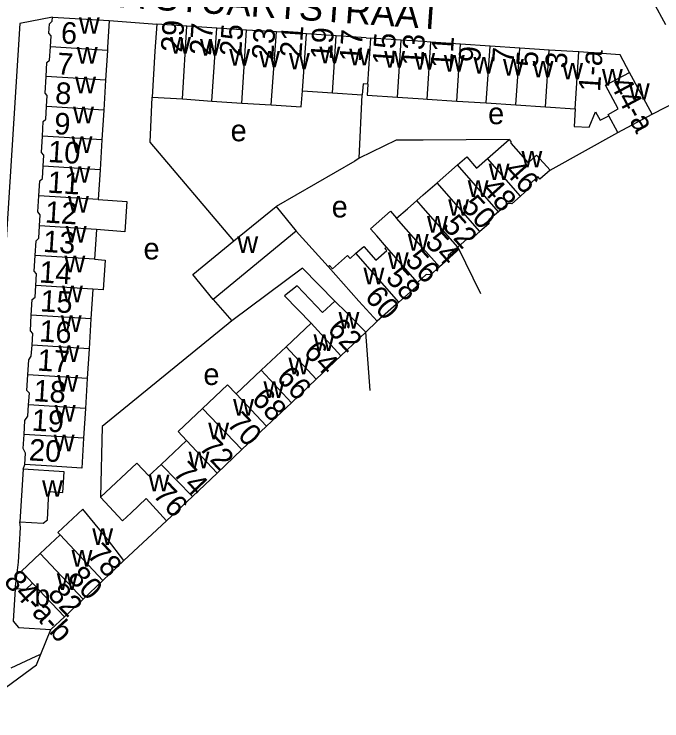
# Model space of a CAD drawing. Extents: x 159261 to 160849, y 382514 to 384534.
# Drawn here: x 160624.3 to 160744.1, y 382754.8 to 382885.6 of the extents above; entities that cross this region are included whole.
import ezdxf

# ---------------------------------------------------------------- set-up
doc = ezdxf.new("R2010")
doc.units = 0
for name, color, linetype in [('BLT_Basislijn', 7, 'Continuous'), ('BLT_Bebouwing', 7, 'Continuous'), ('BLT_Centroide', 7, 'Continuous'), ('BLT_Huisnummer', 7, 'Continuous'), ('BLT_Huisnummer_ tussenligend', 7, 'Continuous'), ('BLT_Huisnummer_reeks', 7, 'Continuous'), ('BLT_Onderverdeling_panden', 7, 'Continuous'), ('BLT_Straatnaam', 7, 'Continuous'), ('BLT_Vlakafsluiter', 7, 'Continuous')]:
    doc.layers.add(name, color=color, linetype=linetype)

msp = doc.modelspace()

# ---------------------------------------------------------------- linework, layer by layer
at = {"layer": 'BLT_Basislijn'}
for p, q in [((160641.94, 382884.43), (160650.7, 382883.79)), ((160688.15, 382858.95), (160688.73, 382870.72)), ((160723.47, 382856.76), (160735.99, 382863.7)), ((160715.87, 382862.41), (160700, 382862.33)), ((160682.44, 382838.89), (160676.52, 382845.45)), ((160661.13, 382832.83), (160664.57, 382828.83)), ((160691.5, 382828.79), (160689.36, 382826.74)), ((160626, 382801.37), (160626.31, 382802.26)), ((160625.51, 382790.59), (160625.4, 382791.65)), ((160652.54, 382791.81), (160644.65, 382784.46)), ((160629.26, 382767.16), (160631.15, 382771.74)), ((160623.81, 382764.61), (160628.4, 382766.75)), ((160628.4, 382766.75), (160629.26, 382767.16))]:
    msp.add_line(p, q, dxfattribs=at)
for points in [[(160631.42, 382885.08), (160625.36, 382883.88), (160620.22, 382802.82), (160608.25, 382803.42)], [(160664.96, 382843.64), (160649.5, 382861.93), (160649.88, 382870.28)], [(160700, 382862.33), (160694.98, 382862.3), (160688.15, 382858.95)], [(160688.15, 382858.95), (160687.34, 382858.39), (160672.77, 382850.04)], [(160683.63, 382832.52), (160677.69, 382838.61), (160664.57, 382828.83)], [(160664.57, 382828.83), (160640.61, 382809.32), (160640.3, 382796.2)], [(160624.51, 382779.24), (160625.12, 382784.2), (160625.51, 382790.59)], [(160614.64, 382754.8), (160614.59, 382754.99), (160628.46, 382765.2), (160629.26, 382767.16)]]:
    msp.add_lwpolyline(points, dxfattribs=at)
at = {"layer": 'BLT_Bebouwing'}
for p, q in [((160631.42, 382885.08), (160641.94, 382884.43)), ((160656.29, 382883.43), (160650.7, 382883.79)), ((160661.81, 382883.07), (160656.29, 382883.43)), ((160667.34, 382882.7), (160661.81, 382883.07)), ((160672.87, 382882.34), (160667.34, 382882.7)), ((160678.39, 382881.98), (160672.87, 382882.34)), ((160683.92, 382881.61), (160678.39, 382881.98)), ((160689.42, 382881.25), (160683.92, 382881.61)), ((160689.42, 382881.25), (160690.32, 382881.19)), ((160695.95, 382880.82), (160690.32, 382881.19)), ((160700, 382880.55), (160695.95, 382880.82)), ((160701.42, 382880.45), (160700, 382880.55)), ((160706.9, 382880.09), (160701.42, 382880.45)), ((160712.37, 382879.72), (160706.9, 382880.09)), ((160717.85, 382879.36), (160712.37, 382879.72)), ((160723.32, 382878.99), (160717.85, 382879.36)), ((160641.6, 382878.92), (160641.26, 382873.4)), ((160728.8, 382878.63), (160723.32, 382878.99)), ((160742.33, 382867.1), (160738.18, 382874.84)), ((160641.26, 382873.4), (160640.92, 382867.88)), ((160677.68, 382871.44), (160683.21, 382871.08)), ((160683.21, 382871.08), (160688.73, 382870.72)), ((160695.24, 382870.28), (160700, 382869.97)), ((160655.46, 382869.94), (160660.9, 382869.54)), ((160700, 382869.97), (160700.72, 382869.92)), ((160700.72, 382869.92), (160706.19, 382869.55)), ((160706.19, 382869.55), (160711.67, 382869.19)), ((160711.67, 382869.19), (160717.14, 382868.82)), ((160717.14, 382868.82), (160722.62, 382868.46)), ((160640.92, 382867.88), (160640.58, 382862.35)), ((160722.62, 382868.46), (160728.09, 382868.09)), ((160735.99, 382863.7), (160742.33, 382867.1)), ((160640.58, 382862.35), (160640.23, 382856.83)), ((160711.89, 382858.91), (160715.87, 382862.41)), ((160640.23, 382856.83), (160639.89, 382851.31)), ((160698.8, 382851.11), (160700, 382852.17)), ((160664.96, 382843.64), (160672.77, 382850.04)), ((160672.77, 382850.04), (160676.52, 382845.45)), ((160639.55, 382845.79), (160639.21, 382840.27)), ((160676.52, 382845.45), (160661.13, 382832.83)), ((160638.87, 382834.74), (160638.53, 382829.22)), ((160695.51, 382832.33), (160691.5, 382828.79)), ((160638.53, 382829.22), (160638.19, 382823.7)), ((160679.26, 382828.4), (160674.64, 382824.05)), ((160689.36, 382826.74), (160684.76, 382822.38)), ((160638.19, 382823.7), (160637.85, 382818.18)), ((160674.64, 382824.05), (160670.02, 382819.7)), ((160684.76, 382822.38), (160680.18, 382818.04)), ((160670.02, 382819.7), (160665.4, 382815.35)), ((160637.85, 382818.18), (160637.51, 382812.66)), ((160680.18, 382818.04), (160675.61, 382813.7)), ((160637.51, 382812.66), (160637.17, 382807.13)), ((160675.61, 382813.7), (160671.03, 382809.36)), ((160671.03, 382809.36), (160666.45, 382805.02)), ((160656.21, 382806.69), (160651.53, 382802.29)), ((160666.45, 382805.02), (160661.87, 382800.67)), ((160626, 382801.37), (160625.4, 382791.65)), ((160661.87, 382800.67), (160657.3, 382796.33)), ((160657.3, 382796.33), (160652.54, 382791.81)), ((160640.72, 382780.76), (160644.65, 382784.46)), ((160637.1, 382777.35), (160640.72, 382780.76)), ((160633.63, 382774.08), (160637.1, 382777.35)), ((160631.15, 382771.74), (160633.63, 382774.08))]:
    msp.add_line(p, q, dxfattribs=at)
for points in [[(160744.89, 382883.67), (160742.58, 382887.86), (160740.53, 382888)], [(160631.04, 382879.57), (160631.16, 382881.63), (160630.74, 382882.11), (160630.85, 382883.85), (160631.37, 382884.31), (160631.42, 382885.08)], [(160641.94, 382884.43), (160641.63, 382879.44), (160641.6, 382878.92)], [(160650.7, 382883.79), (160650.38, 382878.8), (160649.88, 382870.28)], [(160630.24, 382874.08), (160630.41, 382876.71), (160630.89, 382877.13), (160631.04, 382879.57)], [(160738.18, 382874.84), (160736.42, 382878.12), (160728.8, 382878.63)], [(160630.35, 382868.53), (160630.47, 382870.55), (160630.06, 382871.03), (160630.24, 382874.08)], [(160689.76, 382872.65), (160688.86, 382872.71), (160688.73, 382870.72)], [(160689.76, 382872.65), (160689.63, 382870.66), (160695.24, 382870.28)], [(160671.9, 382868.86), (160677.41, 382868.5), (160677.68, 382871.44)], [(160649.88, 382870.28), (160655.46, 382869.94)], [(160660.9, 382869.54), (160666.43, 382869.17)], [(160666.43, 382869.17), (160671.9, 382868.86)], [(160629.55, 382863.03), (160629.72, 382865.75), (160630.2, 382866.17), (160630.35, 382868.53)], [(160728.09, 382868.09), (160727.92, 382864.81), (160730.72, 382864.69), (160731.87, 382867.56), (160732.74, 382866), (160734.31, 382866.84)], [(160735.99, 382863.7), (160734.31, 382866.84)], [(160629.7, 382857.48), (160629.83, 382859.53), (160629.37, 382860.05), (160629.55, 382863.03)], [(160715.87, 382862.41), (160716.19, 382862.04), (160716.18, 382861.78), (160719.39, 382858.13), (160720.98, 382859.52), (160723.47, 382856.76)], [(160706.34, 382857.72), (160708.05, 382859.22), (160709.88, 382857.14), (160711.89, 382858.91)], [(160628.89, 382851.99), (160629.06, 382854.75), (160629.56, 382855.19), (160629.7, 382857.48)], [(160702.57, 382854.41), (160706.34, 382857.72)], [(160723.47, 382856.76), (160721.58, 382855.11), (160721.18, 382855.55), (160719.66, 382854.09), (160719.62, 382853.39), (160717.99, 382851.96)], [(160700, 382852.17), (160702.57, 382854.41)], [(160629.04, 382846.44), (160629.16, 382848.51), (160628.71, 382849.03), (160628.89, 382851.99)], [(160717.99, 382851.96), (160716.39, 382850.55), (160715.68, 382850.6), (160713.94, 382849.06)], [(160639.89, 382851.31), (160645.15, 382850.95), (160644.81, 382845.36), (160639.55, 382845.79)], [(160695.08, 382847.85), (160697.07, 382849.59), (160698.8, 382851.11)], [(160693.23, 382842.51), (160691.39, 382844.61), (160690.26, 382845.89), (160693.96, 382849.14), (160695.08, 382847.85)], [(160713.94, 382849.06), (160712.16, 382847.54), (160712.11, 382846.82), (160710.49, 382845.39)], [(160628.21, 382840.94), (160628.38, 382843.69), (160628.89, 382844.15), (160629.04, 382846.44)], [(160710.49, 382845.39), (160708.86, 382843.96), (160708.12, 382844.01), (160706.38, 382842.49)], [(160661.13, 382832.83), (160657.37, 382837.42), (160664.96, 382843.64)], [(160687.55, 382841.37), (160688.99, 382842.64), (160691.23, 382840.08), (160693.25, 382841.86), (160692.92, 382842.24), (160693.23, 382842.51)], [(160682.44, 382838.89), (160682.68, 382839.1), (160683.2, 382838.5), (160685.99, 382840.95), (160686.46, 382840.42), (160687.55, 382841.37)], [(160706.38, 382842.49), (160704.62, 382840.95), (160704.57, 382840.2), (160703, 382838.83)], [(160628.33, 382835.39), (160628.47, 382837.55), (160628.03, 382838.05), (160628.21, 382840.94)], [(160639.21, 382840.27), (160641.17, 382840.07), (160640.83, 382834.62), (160638.87, 382834.74)], [(160691.5, 382828.79), (160688.06, 382832.49), (160682.44, 382838.89)], [(160703, 382838.83), (160701.33, 382837.36), (160700.57, 382837.41), (160698.92, 382835.97)], [(160627.51, 382829.9), (160627.69, 382832.78), (160628.2, 382833.23), (160628.33, 382835.39)], [(160683.63, 382832.52), (160681.36, 382830.38), (160676.66, 382835.36), (160674.33, 382833.46), (160679.26, 382828.4)], [(160698.92, 382835.97), (160699.24, 382835.62), (160695.51, 382832.33)], [(160689.36, 382826.74), (160685.81, 382830.4), (160683.63, 382832.52)], [(160627.64, 382824.35), (160627.77, 382826.51), (160627.33, 382827.01), (160627.51, 382829.9)], [(160626.89, 382818.85), (160627.06, 382821.64), (160627.51, 382822.32), (160627.64, 382824.35)], [(160627.01, 382813.3), (160627.15, 382815.49), (160626.71, 382815.99), (160626.89, 382818.85)], [(160665.4, 382815.35), (160663.79, 382817.04), (160659.17, 382812.65)], [(160626.18, 382807.81), (160626.34, 382810.39), (160626.88, 382811.21), (160627.01, 382813.3)], [(160659.17, 382812.65), (160654.65, 382808.35), (160656.21, 382806.69)], [(160626.31, 382802.26), (160626.44, 382804.39), (160626.02, 382805.24), (160626.18, 382807.81)], [(160637.17, 382807.13), (160636.83, 382801.61), (160631.3, 382801.95), (160626.31, 382802.26)], [(160651.53, 382802.29), (160649.27, 382800.16), (160647.03, 382802.54), (160640.3, 382796.2)], [(160625.4, 382791.65), (160629.69, 382791.38), (160630.5, 382791.99), (160630.76, 382797.27), (160633.36, 382797.11), (160633.6, 382800.9), (160626, 382801.37)], [(160640.3, 382796.2), (160644.4, 382791.84), (160645.96, 382793.31), (160648.78, 382795.96), (160652.54, 382791.81)], [(160644.65, 382784.46), (160641.6, 382788.42), (160637.06, 382794.01), (160632.42, 382789.7), (160632.87, 382789.23)], [(160632.87, 382789.23), (160629.17, 382785.77)], [(160629.17, 382785.77), (160625.69, 382782.52), (160627.75, 382780.32)], [(160627.75, 382780.32), (160626.47, 382779.12), (160624.51, 382779.24)], [(160624.51, 382779.24), (160624.14, 382773.26), (160625.16, 382772.11), (160631.15, 382771.74)]]:
    msp.add_lwpolyline(points, dxfattribs=at)
at = {"layer": 'BLT_Onderverdeling_panden'}
for p, q in [((160655.46, 382869.94), (160656.29, 382883.43)), ((160660.9, 382869.54), (160661.81, 382883.07)), ((160666.43, 382869.17), (160667.34, 382882.7)), ((160671.9, 382868.86), (160672.87, 382882.34)), ((160677.68, 382871.44), (160678.39, 382881.98)), ((160683.21, 382871.08), (160683.92, 382881.61)), ((160689.76, 382872.65), (160690.32, 382881.19)), ((160695.24, 382870.28), (160695.95, 382880.82)), ((160641.6, 382878.92), (160631.04, 382879.57)), ((160700.72, 382869.92), (160701.42, 382880.45)), ((160706.19, 382869.55), (160706.9, 382880.09)), ((160711.67, 382869.19), (160712.37, 382879.72)), ((160717.14, 382868.82), (160717.85, 382879.36)), ((160722.62, 382868.46), (160723.32, 382878.99)), ((160728.09, 382868.09), (160728.8, 382878.63)), ((160641.26, 382873.4), (160630.24, 382874.08)), ((160640.92, 382867.88), (160630.35, 382868.53)), ((160640.58, 382862.35), (160629.55, 382863.03)), ((160717.99, 382851.96), (160711.89, 382858.91)), ((160640.23, 382856.83), (160629.7, 382857.48)), ((160713.94, 382849.06), (160706.34, 382857.72)), ((160710.49, 382845.39), (160702.57, 382854.41)), ((160639.89, 382851.31), (160628.89, 382851.99)), ((160700, 382849.75), (160698.8, 382851.11)), ((160706.38, 382842.49), (160700, 382849.75)), ((160700, 382842.25), (160695.08, 382847.85)), ((160639.55, 382845.79), (160629.04, 382846.44)), ((160695.51, 382832.33), (160687.55, 382841.37)), ((160698.92, 382835.97), (160693.23, 382842.51)), ((160703, 382838.83), (160700, 382842.25)), ((160639.21, 382840.27), (160628.21, 382840.94)), ((160638.87, 382834.74), (160628.33, 382835.39)), ((160638.53, 382829.22), (160627.51, 382829.9)), ((160684.76, 382822.38), (160679.26, 382828.4)), ((160638.19, 382823.7), (160627.64, 382824.35)), ((160680.18, 382818.04), (160674.64, 382824.05)), ((160675.61, 382813.7), (160670.02, 382819.7)), ((160637.85, 382818.18), (160626.89, 382818.85)), ((160671.03, 382809.36), (160665.4, 382815.35)), ((160637.51, 382812.66), (160627.01, 382813.3)), ((160666.45, 382805.02), (160659.17, 382812.65)), ((160637.17, 382807.13), (160626.18, 382807.81)), ((160661.87, 382800.67), (160656.21, 382806.69)), ((160657.3, 382796.33), (160651.53, 382802.29)), ((160632.87, 382789.23), (160640.72, 382780.76)), ((160629.17, 382785.77), (160637.1, 382777.35)), ((160627.75, 382780.32), (160633.63, 382774.08))]:
    msp.add_line(p, q, dxfattribs=at)
msp.add_lwpolyline([(160734.31, 382866.84), (160734.18, 382867.08), (160736.08, 382868.1), (160733.74, 382872.46), (160738.18, 382874.84)], dxfattribs=at)
at = {"layer": 'BLT_Vlakafsluiter'}
for p, q in [((160742.33, 382867.1), (160751.25, 382871.7)), ((160706.38, 382842.49), (160710.58, 382833.92)), ((160690.18, 382815.95), (160689.36, 382826.74))]:
    msp.add_line(p, q, dxfattribs=at)

# ---------------------------------------------------------------- texts
at = {"layer": 'BLT_Centroide'}
for s, p in [('w', (160636.31, 382882)), ('w', (160653.17, 382878.34)), ('w', (160658.69, 382877.98)), ('w', (160635.92, 382876.47)), ('w', (160664.12, 382876.11)), ('w', (160680.8, 382876.53)), ('w', (160686.31, 382876.17)), ('w', (160669.64, 382875.77)), ('w', (160675.17, 382875.39)), ('w', (160692.78, 382875.73)), ('w', (160698.33, 382875.36)), ('w', (160703.81, 382875)), ('w', (160709.28, 382874.64)), ('w', (160714.75, 382874.27)), ('w', (160720.23, 382873.91)), ('w', (160725.7, 382873.55)), ('w', (160733.05, 382872.41)), ('w', (160635.61, 382870.97)), ('w', (160738.03, 382869.78)), ('w', (160635.23, 382865.44)), ('e', (160712, 382865.26)), ('e', (160664.37, 382862.1)), ('w', (160634.95, 382859.94)), ('w', (160718.16, 382857.25)), ('w', (160634.55, 382854.41)), ('w', (160712.11, 382854.91)), ('w', (160708.22, 382851.8)), ('w', (160634.29, 382848.88)), ('e', (160683.07, 382848)), ('w', (160704.61, 382848.3)), ('w', (160700.7, 382845.19)), ('w', (160633.88, 382843.34)), ('w', (160665.61, 382841.44)), ('w', (160697.14, 382841.86)), ('e', (160648.26, 382840.23)), ('w', (160693.45, 382838.47)), ('w', (160633.63, 382837.84)), ('w', (160688.95, 382835.62)), ('w', (160633.19, 382832.31)), ('w', (160632.95, 382826.81)), ('w', (160684.33, 382827.44)), ('w', (160679.7, 382823.3)), ('w', (160632.55, 382821.25)), ('w', (160675.08, 382818.94)), ('e', (160659.34, 382816.98)), ('w', (160632.31, 382815.75)), ('w', (160670.45, 382814.59)), ('w', (160664.83, 382811.31)), ('w', (160631.84, 382810.22)), ('w', (160660.23, 382806.94)), ('w', (160631.65, 382804.72)), ('w', (160656.59, 382801.55)), ('w', (160649.2, 382797.31)), ('w', (160629.5, 382796.28)), ('w', (160638.78, 382787.38)), ('w', (160634.95, 382783.34)), ('w', (160632.22, 382779.05)), ('b', (160628.05, 382776.03))]:
    msp.add_text(s, height=4, dxfattribs=at).set_placement(p)
at = {"layer": 'BLT_Huisnummer'}
for s, rotation, p in [('6', 356.4732, (160632.9, 382880.25)), ('29', 86.2385, (160655.43, 382878.48)), ('25', 86.1353, (160666.32, 382877.73)), ('21', 86.1376, (160677.45, 382877.52)), ('17', 86.1403, (160688.48, 382876.71)), ('13', 86.2471, (160699.95, 382875.93)), ('9', 86.2437, (160710.52, 382876.61)), ('7', 86.1873, (160716.7, 382876.38)), ('7', 356.4709, (160632.18, 382874.53)), ('3', 86.2421, (160726.53, 382875.54)), ('8', 356.4709, (160631.84, 382869.09)), ('9', 356.4707, (160631.65, 382863.44)), ('10', 356.4707, (160630.52, 382858.27)), ('46', 312.0709, (160714.8, 382856.5)), ('11', 356.4701, (160630.43, 382852.6)), ('12', 356.4697, (160629.96, 382847.06)), ('52', 312.0712, (160703.37, 382846.33)), ('13', 356.4721, (160629.6, 382841.63)), ('56', 312.0756, (160696.46, 382839.92)), ('14', 356.4706, (160628.89, 382835.97)), ('60', 311.311, (160689.02, 382833.18)), ('15', 356.4721, (160629.09, 382830.62)), ('16', 356.4706, (160628.91, 382825.05)), ('62', 313.2744, (160682.07, 382827.1)), ('17', 356.4706, (160628.54, 382819.66)), ('66', 313.2744, (160672.66, 382818.21)), ('18', 356.4712, (160627.83, 382814)), ('19', 356.4733, (160627.5, 382808.55)), ('70', 313.2744, (160663.49, 382809.66)), ('20', 356.4573, (160626.99, 382803.04)), ('76', 313.2823, (160649.82, 382796.51)), ('78', 313.2767, (160637.64, 382785.39)), ('82', 313.2752, (160630.34, 382778.08))]:
    msp.add_text(s, height=4, rotation=rotation, dxfattribs=at).set_placement(p)
at = {"layer": 'BLT_Huisnummer_ tussenligend'}
for s, rotation, p in [('27', 86.1353, (160660.74, 382877.92)), ('23', 86.1376, (160672.25, 382877.07)), ('19', 86.1403, (160683.1, 382877.12)), ('15', 86.2471, (160694.58, 382876.13)), ('11', 86.2437, (160705.32, 382875.51)), ('5', 86.2421, (160721.16, 382875.74)), ('48', 312.0709, (160710.6, 382853.16)), ('50', 312.0709, (160706.83, 382849.93)), ('54', 312.0712, (160700.14, 382843.23)), ('58', 312.0756, (160692.87, 382836.64)), ('64', 313.2744, (160677.68, 382822.93)), ('68', 313.2744, (160668.08, 382814.22)), ('72', 313.2744, (160658.33, 382805.27)), ('74', 313.2744, (160653.54, 382800.5)), ('80', 313.2767, (160634.05, 382781.21))]:
    msp.add_text(s, height=4, rotation=rotation, dxfattribs=at).set_placement(p)
at = {"layer": 'BLT_Huisnummer_reeks'}
for s, rotation, p in [('1-a', 86.1812, (160732.7, 382871.2)), ('44-a', 298.1903, (160734.42, 382872.76)), ('84-a-b', 312.3364, (160622.24, 382780.47))]:
    msp.add_text(s, height=4, rotation=rotation, dxfattribs=at).set_placement(p)
at = {"layer": 'BLT_Straatnaam'}
msp.add_text('MARIA STUARTSTRAAT', height=5, rotation=356.0037, dxfattribs=at).set_placement((160627.23, 382888.07))

doc.saveas('drawing.dxf')
